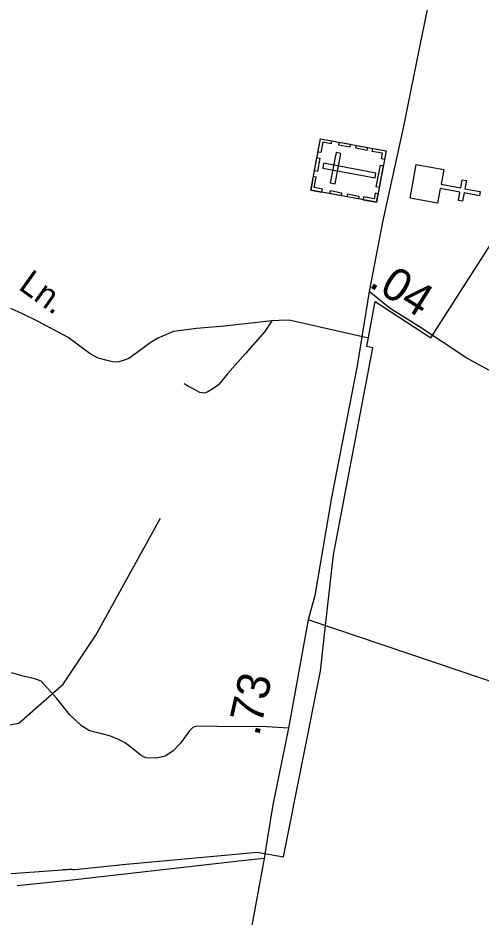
# Model space of a CAD drawing. Extents: x 2206922 to 2357709, y 510027 to 673830.
# Drawn here: x 2297879 to 2299644, y 611701 to 615129 of the extents above; entities that cross this region are included whole.
import ezdxf

# ---------------------------------------------------------------- set-up
doc = ezdxf.new("R2010")
doc.units = 0
for name, color, linetype in [('Exist Boundary Political City Limit New', 7, 'Continuous'), ('Exist Cultural Cemetery CELL', 7, 'Continuous'), ('Exist Cultural Church CELL', 7, 'Continuous'), ('Exist Hydrographic Misc Water Feature', 7, 'Continuous'), ('Exist Road Non-System Type 51', 7, 'Continuous'), ('Exist Road Non-System Type 51 Label', 7, 'Continuous'), ('Exist Road Secondary Mileage Hundredths English Label', 7, 'Continuous'), ('Exist Road Secondary Type 51 Attributed', 7, 'Continuous'), ('Map Preparation Boundary City Limit Buffer Line', 7, 'Continuous')]:
    doc.layers.add(name, color=color, linetype=linetype)

msp = doc.modelspace()

# ---------------------------------------------------------------- linework, layer by layer
at = {"layer": 'Exist Boundary Political City Limit New'}
for points in [[(2298059.8, 611881.9), (2298063.2, 611882.2), (2298066.8, 611882.4), (2298070, 611882.6), (2298073.2, 611882.3), (2298076.5, 611882.6), (2298077.5, 611882.7), (2298081.2, 611882.8), (2298084.5, 611882.5), (2298088.2, 611881.8), (2298091.2, 611882.1), (2298094.2, 611882.1), (2298095.8, 611882.1), (2298290.5, 611902), (2298681.2, 611938.1), (2298789.8, 611947.6), (2298891, 611930.3), (2299031.8, 612638.6), (2299051, 612811.6), (2299081, 613081.9), (2299231.2, 613871.3), (2299208.2, 613875.7), (2299239.8, 614047.6), (2299453, 613909.5), (2299484.5, 613958.9), (2299712.8, 614316.3)], [(2297852.8, 611866.2), (2298048.8, 611881.1), (2298052.2, 611881.4), (2298056.2, 611881.7), (2298059.8, 611881.9)]]:
    msp.add_lwpolyline(points, dxfattribs=at)
at = {"layer": 'Exist Cultural Cemetery CELL'}
for points in [[(2298994.9, 614472.7), (2299031.6, 614668.4), (2299281.8, 614621.6), (2299245.2, 614425.9)], [(2299074.2, 614660.5), (2299072.1, 614649.4), (2299040.5, 614655.3), (2299033, 614615.4), (2299022.1, 614617.5), (2299031.6, 614668.5)], [(2299143.9, 614635.9), (2299101.4, 614643.8), (2299103.5, 614655), (2299146, 614647.1)], [(2299208.7, 614623.7), (2299166.2, 614631.7), (2299168.2, 614642.9), (2299210.8, 614634.9)], [(2299275.8, 614589), (2299264.5, 614591.1), (2299268.5, 614612.8), (2299228.8, 614620.2), (2299230.8, 614631.1), (2299281.8, 614621.6)], [(2299008.6, 614545.5), (2299018.1, 614596.5), (2299029.3, 614594.4), (2299019.8, 614543.4)], [(2299069.3, 614500.3), (2299087.7, 614496.9), (2299109.4, 614612.6), (2299091, 614616.1)], [(2299043.8, 614574.5), (2299040.4, 614556.2), (2299239.7, 614518.8), (2299243.1, 614537.2)], [(2299244.5, 614484.5), (2299260.1, 614567.9), (2299271.3, 614565.8), (2299255.7, 614482.4)], [(2299037.5, 614464.8), (2299039.6, 614475.9), (2299008, 614481.8), (2299015.4, 614521.7), (2299004.5, 614523.8), (2298994.9, 614472.7)], [(2299110.4, 614451.1), (2299067.8, 614459.1), (2299069.9, 614470.3), (2299112.5, 614462.3)], [(2299176.5, 614438.7), (2299133.9, 614446.7), (2299136, 614457.9), (2299178.6, 614449.9)], [(2299251.3, 614458.4), (2299240, 614460.5), (2299235.9, 614438.9), (2299196.2, 614446.3), (2299194.1, 614435.4), (2299245.2, 614425.8)]]:
    msp.add_lwpolyline(points, close=True, dxfattribs=at)
at = {"layer": 'Exist Cultural Church CELL'}
msp.add_lwpolyline([(2299501.8, 614550.5), (2299491.4, 614494.5), (2299566.3, 614480.5), (2299572.1, 614511.9), (2299587.8, 614509), (2299582, 614477.5), (2299641.1, 614466.5), (2299638.1, 614450.7), (2299579, 614461.8), (2299573.1, 614430.3), (2299557.4, 614433.3), (2299563.3, 614464.7), (2299488.5, 614478.7), (2299477.7, 614422.1), (2299373.1, 614441.7), (2299397.1, 614570.1)], close=True, dxfattribs=at)
at = {"layer": 'Exist Hydrographic Misc Water Feature'}
msp.add_lwpolyline([(2297558.8, 609616.3), (2297503, 609895.5), (2297400.9, 610146.8), (2297205.9, 610419.6), (2296565.9, 611196.8), (2296522.8, 611302.6), (2296480, 611510.1), (2296594, 611796.4), (2296750.9, 611963.7), (2296990, 612149.1), (2297337.9, 612342.1), (2297882, 612439.6), (2298051.4, 612588.4), (2298176, 612775.3), (2298421.5, 613221.7)], dxfattribs=at)
at = {"layer": 'Exist Road Non-System Type 51'}
msp.add_line((2298816.6, 611924), (2298731.9, 611914.4), dxfattribs=at)
for points in [[(2298845.9, 613973.7), (2298665.8, 613953.2), (2298558.9, 613944.4), (2298471.1, 613932.7), (2298435.9, 613918.3), (2298412.1, 613907.9), (2298382.2, 613889.7), (2298346.7, 613863.2), (2298301, 613830.8), (2298279.1, 613822.5), (2298259.1, 613816.3), (2298239.1, 613818.1), (2298213, 613823.8), (2298184.9, 613831.5), (2298154.1, 613847.7), (2298070.1, 613910.3), (2297957.9, 613969.5), (2297895.6, 614000.7), (2297852, 614021)], [(2298845.9, 613973.7), (2298819.5, 613932.7), (2298746.3, 613849.2), (2298677.5, 613771.5), (2298642.4, 613730.5), (2298621.9, 613714.4), (2298602.9, 613702.7), (2298589.7, 613698.3), (2298572.1, 613701.2), (2298551.6, 613711.5), (2298528.2, 613723.2), (2298512.1, 613733.4)], [(2299214.6, 613907.2), (2298911.8, 613976.6), (2298873.7, 613975.1), (2298845.9, 613973.7)], [(2300228.2, 613416.6), (2300214.8, 613387.7), (2300148.9, 613222.2), (2300113.7, 613128.4), (2300078.6, 613028.8), (2300049.3, 612958.5), (2300043.5, 612926.2), (2300037.6, 612889.6), (2300040.5, 612853), (2300042, 612823.7), (2300036.1, 612785.6), (2299995.9, 612662.5), (2299941, 612511.6), (2298985, 612833.9)], [(2298909.6, 612420.8), (2298807.1, 612426.7), (2298721.9, 612426), (2298637.8, 612427), (2298558, 612428.2), (2298545, 612423.7), (2298531.9, 612410.6), (2298498.2, 612363.7), (2298468.9, 612332.9), (2298439.6, 612313.9), (2298411.8, 612308), (2298385.4, 612306.5), (2298366.4, 612308), (2298348.8, 612316.8), (2298322.5, 612337.3), (2298287.4, 612365.1), (2298256.6, 612379.8), (2298227.3, 612391.5), (2298198.1, 612398.8), (2298151.2, 612410.6), (2298120.5, 612429.6), (2298076.5, 612472.1), (2298026.8, 612533.6), (2297966.7, 612599.5), (2297942.6, 612608.3), (2297898.7, 612618.6), (2297853.3, 612631.8)], [(2298731.9, 611914.4), (2298085.6, 611841.2), (2297875.4, 611819.4)]]:
    msp.add_lwpolyline(points, dxfattribs=at)
at = {"layer": 'Exist Road Secondary Type 51 Attributed'}
for points in [[(2299849.8, 616358.2), (2299775.5, 616180.4), (2299696, 615997.3), (2299629.7, 615815.6), (2299542.2, 615558.3), (2299465.1, 615290.4), (2299410.7, 615025.4), (2299349.9, 614721.6), (2299269.7, 614357.1), (2299217.4, 614085.3)], [(2299217.4, 614085.3), (2299172.2, 613802.4), (2299073.8, 613299.7), (2299010.7, 612926.9), (2298985, 612833.9), (2298909.6, 612420.8), (2298850.3, 612127.8), (2298828.7, 611996), (2298819.5, 611940.3), (2298816.6, 611924), (2298791, 611779.2), (2298754.4, 611585.8), (2298720.5, 611410.9), (2298712.7, 611370.4), (2298693.6, 611256.2), (2298683.4, 611128.7), (2298691.2, 610753.3), (2298739.1, 610431.7), (2298767.3, 610278.4)], [(2301053.9, 613030.6), (2300905.2, 613116.8), (2300689.8, 613222.8), (2300460.9, 613349.3), (2300334.4, 613410.8), (2300197.7, 613489.5), (2299941.4, 613639.9), (2299589.8, 613831.8), (2299409.6, 613951.4), (2299297.5, 614021.3), (2299217.4, 614085.3)]]:
    msp.add_lwpolyline(points, dxfattribs=at)
at = {"layer": 'Map Preparation Boundary City Limit Buffer Line'}
for points in [[(2298059.8, 611881.9), (2298063.2, 611882.2), (2298066.8, 611882.4), (2298070, 611882.6), (2298073.2, 611882.3), (2298076.5, 611882.6), (2298077.5, 611882.7), (2298081.2, 611882.8), (2298084.5, 611882.5), (2298088.2, 611881.8), (2298091.2, 611882.1), (2298094.2, 611882.1), (2298095.8, 611882.1), (2298290.5, 611902), (2298681.2, 611938.1), (2298789.8, 611947.6), (2298891, 611930.3), (2299031.8, 612638.6), (2299051, 612811.6), (2299081, 613081.9), (2299231.2, 613871.3), (2299208.2, 613875.7), (2299239.8, 614047.6), (2299453, 613909.5), (2299484.5, 613958.9), (2299712.8, 614316.3)], [(2297852.8, 611866.2), (2298048.8, 611881.1), (2298052.2, 611881.4), (2298056.2, 611881.7), (2298059.8, 611881.9)]]:
    msp.add_lwpolyline(points, dxfattribs=at)

# ---------------------------------------------------------------- texts
at = {"layer": 'Exist Road Non-System Type 51 Label'}
msp.add_text('Ln.', height=95, rotation=324.3472, dxfattribs=at).set_placement((2297876.3, 614097.1))
at = {"layer": 'Exist Road Secondary Mileage Hundredths English Label'}
for s, rotation, p in [('.04', 328.0648, (2299211.7, 614107.4)), ('.73', 77.5147, (2298797.2, 612387.3))]:
    msp.add_text(s, height=125, rotation=rotation, dxfattribs=at).set_placement(p)

doc.saveas('drawing.dxf')
